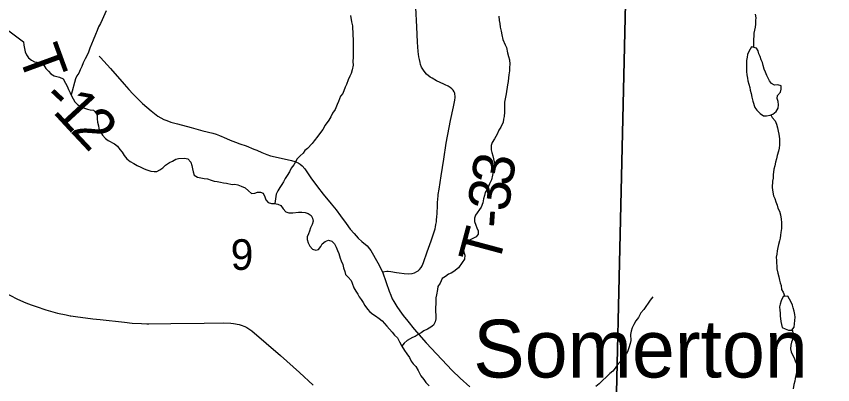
# Model space of a CAD drawing. Extents: x -7.9 to 76.1, y 0 to 22.
# Drawn here: x 3.501 to 4.618, y 14.801 to 15.305 of the extents above; entities that cross this region are included whole.
import ezdxf

# ---------------------------------------------------------------- set-up
doc = ezdxf.new("R2010")
doc.units = 0
for name, color, linetype in [('GM_X_County_Road', 7, 'Continuous'), ('GM_X_Minor_River', 7, 'Continuous'), ('GM_X_Section', 7, 'Continuous'), ('GM_X_Section_Text', 7, 'Continuous'), ('GM_X_Township_Road', 7, 'Continuous'), ('GM_X_Township_Road_Text', 7, 'Continuous'), ('GM_X_Unincorporated_Text', 7, 'Continuous')]:
    doc.layers.add(name, color=color, linetype=linetype)

msp = doc.modelspace()

# ---------------------------------------------------------------- linework, layer by layer
at = {"layer": 'GM_X_County_Road'}
msp.add_lwpolyline([(3.4816, 14.929), (3.5029, 14.9181), (3.514, 14.9133), (3.5214, 14.9105), (3.5282, 14.908), (3.5416, 14.9037), (3.5576, 14.8992), (3.5691, 14.8966), (3.5748, 14.8955), (3.5758, 14.8953), (3.5821, 14.8943), (3.6057, 14.8914), (3.616, 14.8902), (3.6492, 14.8866), (3.6597, 14.8855), (3.6723, 14.8847), (3.6796, 14.8844), (3.6825, 14.8843), (3.7125, 14.8847), (3.7581, 14.8855), (3.7852, 14.8858), (3.7945, 14.8854), (3.7983, 14.885), (3.8059, 14.8837), (3.8089, 14.8827), (3.8137, 14.8807), (3.8167, 14.8792), (3.8193, 14.8776), (3.8235, 14.8747), (3.8626, 14.8413), (3.8886, 14.8178), (3.9076, 14.8005)], dxfattribs=at)
at = {"layer": 'GM_X_Minor_River'}
for points in [[(3.6239, 15.3125), (3.6203, 15.3041), (3.6185, 15.3003), (3.6163, 15.2953), (3.6137, 15.2907), (3.6119, 15.2854), (3.6094, 15.28), (3.6061, 15.2724), (3.6017, 15.2613), (3.5992, 15.2545), (3.5955, 15.2468), (3.5926, 15.2415), (3.5908, 15.2365), (3.5886, 15.2319), (3.5868, 15.2273), (3.5838, 15.2235), (3.582, 15.2193), (3.5762, 15.1975)], [(4.5125, 15.308), (4.5133, 15.3031), (4.513, 15.2993), (4.5127, 15.2944), (4.5124, 15.2902), (4.5114, 15.286), (4.5107, 15.2818), (4.5104, 15.2777), (4.5101, 15.2739), (4.51, 15.2624)], [(3.9585, 15.3063), (3.9598, 15.2976), (3.9611, 15.2919)], [(4.1614, 15.3053), (4.1619, 15.2992), (4.1627, 15.2954), (4.1632, 15.2901), (4.1648, 15.2845), (4.1656, 15.2796), (4.1672, 15.2735), (4.17, 15.266), (4.172, 15.2622), (4.1736, 15.2551), (4.1748, 15.2502), (4.176, 15.2456), (4.1765, 15.2396), (4.1762, 15.235), (4.1759, 15.2305), (4.1753, 15.2251), (4.1746, 15.221), (4.1743, 15.2157), (4.1732, 15.2111), (4.1716, 15.1989), (4.1695, 15.1875), (4.1692, 15.183), (4.1693, 15.1739), (4.1687, 15.1682), (4.168, 15.1644), (4.1673, 15.1602), (4.1644, 15.1533), (4.1614, 15.1491), (4.1593, 15.1437), (4.1556, 15.1376), (4.1526, 15.1326), (4.1512, 15.1281), (4.1509, 15.1224), (4.1518, 15.1186), (4.1533, 15.1141), (4.1542, 15.1103)], [(3.4777, 15.2949), (3.5111, 15.27), (3.5112, 15.2654), (3.5124, 15.2609), (3.5133, 15.2564), (3.5149, 15.2522), (3.5176, 15.2481), (3.5218, 15.2451), (3.526, 15.2429), (3.5298, 15.2422), (3.534, 15.2416), (3.5389, 15.2382), (3.5417, 15.2337), (3.5451, 15.23), (3.5482, 15.2263), (3.5528, 15.2237), (3.5566, 15.2226), (3.5604, 15.2219), (3.565, 15.2194), (3.5685, 15.2137), (3.5708, 15.2096), (3.5724, 15.2051), (3.5748, 15.2002), (3.5767, 15.1964), (3.5814, 15.1882), (3.5849, 15.1845), (3.5891, 15.1815), (3.5945, 15.1793), (3.5983, 15.1779), (3.6021, 15.1772), (3.6066, 15.1765), (3.6104, 15.1732), (3.6116, 15.1694), (3.6117, 15.1648), (3.6122, 15.1603), (3.6134, 15.1554), (3.6139, 15.1516), (3.6162, 15.1471), (3.6189, 15.1426), (3.6232, 15.1381), (3.627, 15.1352), (3.6354, 15.1308), (3.6396, 15.1274), (3.6427, 15.1229), (3.6458, 15.1192), (3.6485, 15.1147), (3.6524, 15.1102), (3.657, 15.1065), (3.662, 15.1036), (3.6666, 15.101), (3.6715, 15.0988), (3.6761, 15.0966), (3.6799, 15.0951), (3.6852, 15.0933), (3.6898, 15.0927), (3.6936, 15.0927), (3.6973, 15.0951), (3.7018, 15.0978), (3.7055, 15.1013), (3.7108, 15.1052), (3.7149, 15.1071), (3.7194, 15.1095), (3.7232, 15.1107), (3.7311, 15.1108), (3.7357, 15.1102), (3.7399, 15.1053), (3.7411, 15.1008), (3.7423, 15.0966), (3.7432, 15.0921), (3.7444, 15.0876), (3.7493, 15.085), (3.7535, 15.0839), (3.7581, 15.0833), (3.7626, 15.0826), (3.7676, 15.0811), (3.7721, 15.0797), (3.7759, 15.079), (3.7805, 15.0783), (3.7847, 15.0773), (3.7888, 15.0766), (3.7964, 15.0752), (3.8002, 15.0753), (3.8044, 15.0746), (3.809, 15.0728), (3.8143, 15.0702), (3.8189, 15.0661), (3.8228, 15.0628), (3.8277, 15.0629), (3.8314, 15.0644), (3.8352, 15.0645), (3.839, 15.0631), (3.8414, 15.0582), (3.8426, 15.054), (3.8457, 15.0503), (3.8502, 15.0492), (3.8544, 15.0489), (3.859, 15.0483), (3.8632, 15.0461), (3.8663, 15.0419), (3.8701, 15.0378), (3.8739, 15.0364)], [(3.9611, 15.2919), (3.9611, 15.2877), (3.9616, 15.2839), (3.9617, 15.279), (3.9621, 15.2733), (3.9622, 15.2696), (3.9623, 15.2642), (3.962, 15.2574), (3.9622, 15.2491), (3.9619, 15.243), (3.962, 15.2381), (3.9606, 15.232), (3.9592, 15.227), (3.9577, 15.2232), (3.9555, 15.2183), (3.953, 15.2118), (3.9512, 15.2079), (3.9479, 15.1995), (3.9449, 15.1957), (3.942, 15.1885), (3.9402, 15.1843), (3.9373, 15.1774), (3.934, 15.1724), (3.9318, 15.1674), (3.9289, 15.1628), (3.9237, 15.1559), (3.9208, 15.1502), (3.9174, 15.1459), (3.9137, 15.1413), (3.9089, 15.1348), (3.906, 15.131), (3.8996, 15.124), (3.8959, 15.1217), (3.8937, 15.1179), (3.8896, 15.1144), (3.8855, 15.1101), (3.8811, 15.1021), (3.8774, 15.0971), (3.8748, 15.0921), (3.8719, 15.0871), (3.8689, 15.0833), (3.8668, 15.0787), (3.8645, 15.0749), (3.8616, 15.0707), (3.859, 15.0664), (3.8568, 15.0619), (3.855, 15.0488)], [(4.5075, 15.2631), (4.5035, 15.2567), (4.5021, 15.2529), (4.5014, 15.2491), (4.5007, 15.2445), (4.5004, 15.24), (4.5006, 15.2297), (4.5011, 15.2248), (4.5019, 15.2206), (4.5023, 15.2169), (4.5039, 15.2123), (4.5051, 15.2078), (4.5056, 15.204), (4.5068, 15.1995), (4.508, 15.1946), (4.5093, 15.1889), (4.5121, 15.1803), (4.5148, 15.1765), (4.5194, 15.1721), (4.524, 15.1691), (4.5281, 15.1688), (4.5327, 15.1696), (4.5364, 15.1712), (4.5409, 15.1747), (4.5439, 15.1793), (4.5445, 15.1839), (4.5437, 15.1884), (4.5425, 15.1925), (4.5428, 15.1967), (4.5469, 15.2013), (4.5479, 15.2052), (4.5479, 15.2097), (4.5433, 15.2111), (4.5388, 15.2107), (4.5346, 15.2129), (4.5319, 15.2166), (4.5303, 15.2204), (4.5283, 15.2241), (4.5264, 15.2287), (4.5248, 15.2328), (4.5232, 15.2377), (4.5223, 15.2419), (4.5208, 15.2456), (4.5192, 15.2501), (4.5176, 15.2539), (4.5164, 15.2577), (4.5141, 15.2614), (4.5075, 15.2631)], [(4.5338, 15.1701), (4.5358, 15.1667), (4.5396, 15.1622), (4.5416, 15.1573), (4.5428, 15.1527), (4.544, 15.1478), (4.5449, 15.1437), (4.5457, 15.1376), (4.5459, 15.1293), (4.5452, 15.1247), (4.5441, 15.1206), (4.5427, 15.1145), (4.5416, 15.1103), (4.5402, 15.1057), (4.5392, 15.1004), (4.5377, 15.0958), (4.5371, 15.0882), (4.5368, 15.0837), (4.5361, 15.0795), (4.5355, 15.0707), (4.5364, 15.0643), (4.5376, 15.0594), (4.5392, 15.0556), (4.5408, 15.0511), (4.5427, 15.0466), (4.5436, 15.0425), (4.5455, 15.0383), (4.5471, 15.0334), (4.548, 15.0277), (4.5485, 15.0228), (4.5485, 15.019), (4.5482, 15.0149), (4.5476, 15.0095), (4.5472, 15.0057), (4.5466, 15.0016), (4.5455, 14.9978), (4.5444, 14.9928), (4.5434, 14.989), (4.5423, 14.9844), (4.542, 14.9799), (4.5413, 14.9757), (4.5414, 14.9712), (4.5415, 14.9674), (4.5419, 14.9636), (4.542, 14.9598), (4.5432, 14.9537), (4.5448, 14.9485), (4.5457, 14.9443), (4.5465, 14.9405), (4.5481, 14.9368), (4.5485, 14.9315), (4.5505, 14.9277), (4.553, 14.9219)], [(4.1542, 15.1103), (4.1558, 15.1043), (4.1566, 15.1005), (4.1552, 15.0959), (4.1537, 15.0917), (4.1527, 15.0879), (4.1513, 15.0814), (4.1487, 15.0757), (4.1454, 15.0681), (4.1429, 15.0642), (4.1418, 15.06), (4.1407, 15.0555), (4.1397, 15.0498), (4.1372, 15.044), (4.1298, 15.0329), (4.1283, 15.0287), (4.128, 15.0242), (4.13, 15.0193), (4.1316, 15.0155), (4.1332, 15.0114), (4.1332, 15.0072), (4.1307, 15.0034), (4.1258, 15.001), (4.1213, 14.9987), (4.1172, 14.9952), (4.1142, 14.9913), (4.1128, 14.9868), (4.1136, 14.9826), (4.1152, 14.9785), (4.1145, 14.9728), (4.1112, 14.9682), (4.1061, 14.9609), (4.1001, 14.9562), (4.0963, 14.9539), (4.0926, 14.9523), (4.0885, 14.9492), (4.084, 14.9464), (4.0814, 14.94), (4.0781, 14.9353), (4.0774, 14.9315), (4.0764, 14.9239), (4.0754, 14.9198), (4.0751, 14.9129), (4.0749, 14.9053), (4.0749, 14.9008), (4.0754, 14.8966), (4.0751, 14.8913), (4.0744, 14.8871), (4.0722, 14.8826), (4.0685, 14.8798), (4.064, 14.8771), (4.0587, 14.8747), (4.055, 14.872), (4.0509, 14.8697), (4.0471, 14.8673), (4.0434, 14.8657), (4.0359, 14.8618), (4.0318, 14.858), (4.0281, 14.8534)], [(3.8739, 15.0364), (3.8796, 15.0361), (3.8872, 15.037), (3.8917, 15.0371), (3.8966, 15.0368), (3.9004, 15.0353), (3.9046, 15.0328), (3.9066, 15.029), (3.9074, 15.0248), (3.906, 15.0203), (3.9038, 15.0157), (3.9024, 15.0111), (3.9009, 15.0073), (3.8991, 15.0035), (3.8992, 14.9997), (3.9004, 14.9952), (3.9027, 14.9906), (3.9066, 14.9865), (3.9111, 14.9851), (3.9149, 14.9859), (3.9179, 14.9902), (3.9197, 14.994), (3.9238, 14.9971), (3.9283, 14.9987), (3.9329, 14.9976), (3.9367, 14.9939), (3.9391, 14.9894), (3.9407, 14.9849), (3.9426, 14.9804), (3.9442, 14.9743), (3.9458, 14.9706), (3.9478, 14.9657), (3.949, 14.9611), (3.9506, 14.9559), (3.9518, 14.9521), (3.9553, 14.9484), (3.9595, 14.9439), (3.9607, 14.9401), (3.9631, 14.9337), (3.9658, 14.9292), (3.9686, 14.9251), (3.9705, 14.9213), (3.9732, 14.9176), (3.9756, 14.9138), (3.9779, 14.9093), (3.9818, 14.9045), (3.9849, 14.9007), (3.9891, 14.8974), (3.9929, 14.8952), (3.9975, 14.8919), (4.0017, 14.8885), (4.0052, 14.8848), (4.0083, 14.8811), (4.0118, 14.8773), (4.0156, 14.8728), (4.0187, 14.8691), (4.0226, 14.8654), (4.0257, 14.8598), (4.0288, 14.8537), (4.0323, 14.8481), (4.0358, 14.8433), (4.0393, 14.8384), (4.0417, 14.8335), (4.0444, 14.8298), (4.0478, 14.826), (4.051, 14.8208), (4.0549, 14.8133), (4.0587, 14.8084), (4.0615, 14.8043), (4.0661, 14.7998)], [(4.3724, 14.9212), (4.3687, 14.9169), (4.3657, 14.9127), (4.3628, 14.9081), (4.3602, 14.9039), (4.3561, 14.8993), (4.3528, 14.8932), (4.3491, 14.8886), (4.3462, 14.8836), (4.344, 14.879), (4.3425, 14.8744), (4.3419, 14.8699), (4.342, 14.8615), (4.3413, 14.8577), (4.3395, 14.8516), (4.3381, 14.8474), (4.3363, 14.8436), (4.3314, 14.8378), (4.327, 14.8321), (4.3233, 14.8278), (4.3207, 14.8236), (4.3174, 14.8198), (4.3133, 14.8163), (4.3084, 14.8113), (4.304, 14.8074), (4.2988, 14.8024), (4.2943, 14.7989)], [(4.5509, 14.9218), (4.548, 14.9159), (4.5466, 14.9114), (4.5459, 14.9075), (4.546, 14.903), (4.5464, 14.8992), (4.5465, 14.8954), (4.5474, 14.8875), (4.5482, 14.8833), (4.5494, 14.8796), (4.5533, 14.8774), (4.5578, 14.8759), (4.5624, 14.8756), (4.5657, 14.8798), (4.566, 14.8844), (4.5667, 14.889), (4.567, 14.8935), (4.5665, 14.8973), (4.5657, 14.9018), (4.5645, 14.9064), (4.5633, 14.9101), (4.5617, 14.9139), (4.557, 14.9221), (4.5509, 14.9218)], [(4.5631, 14.8765), (4.5648, 14.8681), (4.5641, 14.8639), (4.5623, 14.8593), (4.5612, 14.8551), (4.5609, 14.8502), (4.5617, 14.846), (4.5633, 14.8419), (4.5657, 14.8378), (4.5673, 14.8336), (4.5696, 14.8287), (4.5697, 14.8242), (4.569, 14.8177), (4.568, 14.8139), (4.5673, 14.8097), (4.5666, 14.8059), (4.5652, 14.8014), (4.5645, 14.7953)]]:
    msp.add_lwpolyline(points, dxfattribs=at)
at = {"layer": 'GM_X_Section'}
for points in [[(4.3363, 15.3822), (4.313, 14.3761), (3.3054, 14.3948), (3.3274, 15.4069)], [(4.3363, 15.3822), (5.3554, 15.3537), (5.3532, 15.2703), (5.3252, 14.3506), (4.313, 14.3761)]]:
    msp.add_lwpolyline(points, close=True, dxfattribs=at)
at = {"layer": 'GM_X_Township_Road'}
for points in [[(4.0785, 15.0593), (4.0787, 15.0614), (4.0799, 15.0688), (4.0826, 15.0866), (4.0862, 15.1095), (4.0896, 15.1315), (4.0935, 15.1529), (4.0954, 15.1625), (4.0996, 15.1814), (4.101, 15.1879), (4.1013, 15.1901), (4.1016, 15.194), (4.1017, 15.1962), (4.1015, 15.198), (4.1012, 15.1998), (4.1004, 15.2018), (4.099, 15.2041), (4.0971, 15.2059), (4.0949, 15.2078), (4.0921, 15.2095), (4.0882, 15.2114), (4.0861, 15.2124), (4.0811, 15.2145), (4.0762, 15.2169), (4.0701, 15.2202), (4.0674, 15.2219), (4.0627, 15.2258), (4.0593, 15.2299), (4.0573, 15.2329), (4.0558, 15.2355), (4.0545, 15.2389), (4.0537, 15.242), (4.0529, 15.2459), (4.0522, 15.2496), (4.0513, 15.2571), (4.0504, 15.2696), (4.0494, 15.2904), (4.0481, 15.3171)], [(3.6147, 15.2506), (3.6164, 15.2487), (3.6301, 15.2335), (3.6487, 15.2122), (3.6551, 15.2048), (3.6607, 15.1988), (3.6668, 15.1926), (3.6738, 15.1859), (3.6797, 15.1806), (3.6855, 15.1757), (3.6949, 15.1686), (3.699, 15.1662), (3.7032, 15.164), (3.7071, 15.1623), (3.7124, 15.1604), (3.7217, 15.1578), (3.7404, 15.153), (3.7565, 15.1486), (3.7702, 15.1452), (3.7746, 15.1438), (3.779, 15.1421), (3.7825, 15.1407), (3.7847, 15.1397), (3.7936, 15.1357), (3.8012, 15.1327), (3.8068, 15.1306), (3.8156, 15.1277), (3.8263, 15.1235), (3.8305, 15.1218), (3.8371, 15.1188), (3.8442, 15.116), (3.8491, 15.1144), (3.8556, 15.1126), (3.8779, 15.1079), (3.8825, 15.1063), (3.8869, 15.1044), (3.8894, 15.1029), (3.8923, 15.1005), (3.8959, 15.0963), (3.9042, 15.084), (3.9131, 15.0719), (3.9212, 15.0616), (3.932, 15.0486), (3.9388, 15.0401), (3.9447, 15.0323), (3.9524, 15.0216), (3.9582, 15.0141), (3.9633, 15.008), (3.9691, 15.0016), (3.9742, 14.997), (3.9812, 14.991), (3.9844, 14.9872), (3.9861, 14.9847), (3.9959, 14.9677), (4.0024, 14.9553)], [(4.0024, 14.9553), (4.0081, 14.9565), (4.0101, 14.9566), (4.0138, 14.9561), (4.0215, 14.9546), (4.0253, 14.9541), (4.0319, 14.9532), (4.0381, 14.9529), (4.0431, 14.9533), (4.0463, 14.9543), (4.0493, 14.9558), (4.0512, 14.9571), (4.0528, 14.9585), (4.0551, 14.9615), (4.0564, 14.9636), (4.0575, 14.9659), (4.0584, 14.9681), (4.0635, 14.9828), (4.0688, 14.998), (4.0742, 15.0143), (4.0748, 15.0169), (4.0754, 15.0204), (4.076, 15.0241), (4.0764, 15.0272), (4.0767, 15.0302), (4.0771, 15.0359), (4.0775, 15.0456), (4.0777, 15.0504), (4.078, 15.055), (4.0785, 15.0593)], [(4.0024, 14.9553), (4.0073, 14.941), (4.0115, 14.929), (4.0135, 14.9237), (4.0157, 14.9187), (4.0178, 14.9148), (4.022, 14.9081), (4.0261, 14.902), (4.0305, 14.896), (4.0369, 14.8879), (4.0458, 14.8772), (4.0622, 14.8585), (4.0975, 14.8205), (4.1088, 14.8101), (4.1219, 14.7981)]]:
    msp.add_lwpolyline(points, dxfattribs=at)

# ---------------------------------------------------------------- texts
at = {"layer": 'GM_X_Section_Text'}
msp.add_text('9', height=0.0419, rotation=0, dxfattribs=at).set_placement((3.7944, 14.9582))
at = {"layer": 'GM_X_Township_Road_Text'}
for s, rotation, p in [('T', 290.1252, (3.503, 15.2533)), ('-', 316.8149, (3.5334, 15.1895)), ('1', 312.6959, (3.5496, 15.1743)), ('2', 313.202, (3.5737, 15.1482)), ('3', 80.7699, (4.1791, 15.071)), ('3', 82.9518, (4.1749, 15.0368)), ('-', 86.1385, (4.1734, 15.0144)), ('T', 74.9924, (4.1605, 14.9614))]:
    msp.add_text(s, height=0.0568, rotation=rotation, dxfattribs=at).set_placement(p)
at = {"layer": 'GM_X_Unincorporated_Text'}
msp.add_text('Somerton', height=0.07898, rotation=0, dxfattribs=at).set_placement((4.1265, 14.811))

doc.saveas('drawing.dxf')
